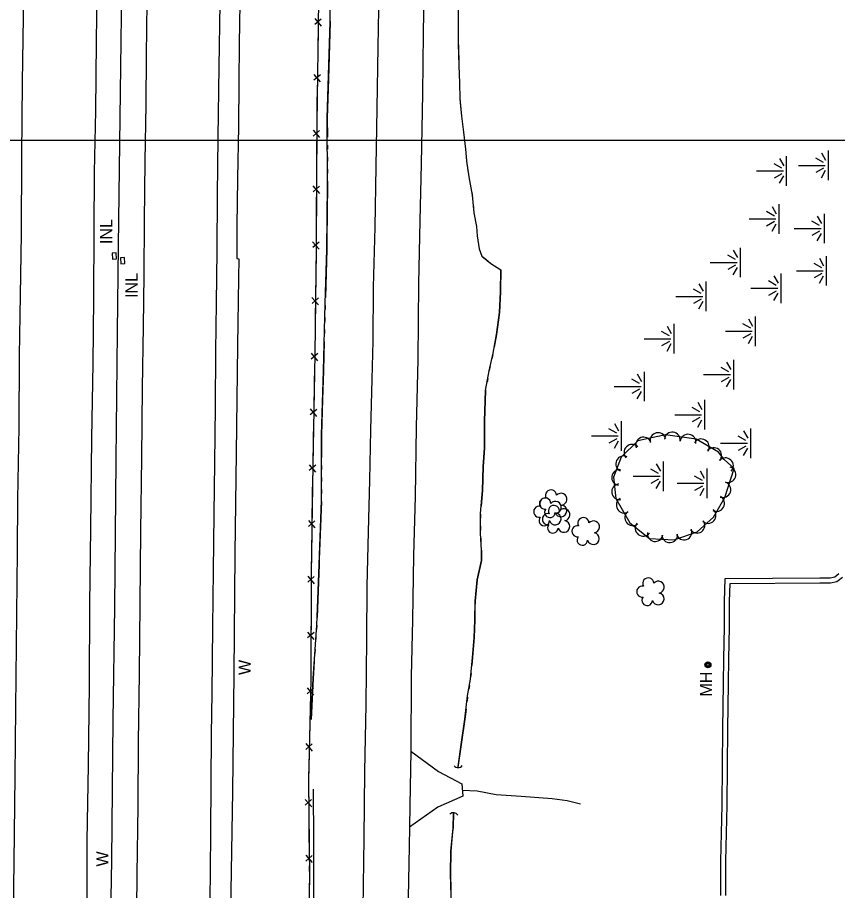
# Model space of a CAD drawing. Extents: x 591954 to 597000, y 198576 to 213500.
# Drawn here: x 594027.3 to 594437.2, y 205125.2 to 205561.3 of the extents above; entities that cross this region are included whole.
import ezdxf

# ---------------------------------------------------------------- set-up
doc = ezdxf.new("R2010")
doc.units = 0
for name, color, linetype in [('Level 10', 7, 'Continuous'), ('Level 11', 7, 'Continuous'), ('Level 15', 7, 'Continuous'), ('Level 16', 7, 'Continuous'), ('Level 17', 7, 'Continuous'), ('Level 18', 7, 'Continuous'), ('Level 19', 7, 'Continuous')]:
    doc.layers.add(name, color=color, linetype=linetype)

msp = doc.modelspace()

# ---------------------------------------------------------------- linework, layer by layer
at = {"layer": 'Level 10'}
for p in [(593000, 205500), (593500, 205500), (593500, 205500), (593500, 205500)]:
    msp.add_line(p, (595500, 205500), dxfattribs=at)
at = {"layer": 'Level 11'}
for points in [[(594071.22, 205860.69), (594070.57, 205829.04), (594069.61, 205790.97), (594069.19, 205758.83), (594068.81, 205723.22), (594068.11, 205685.16), (594067.74, 205656.06), (594067.48, 205622.39), (594067.08, 205588.31), (594066.72, 205549.18), (594066.3, 205514.76), (594065.7, 205484.05), (594065.54, 205454.85), (594065.28, 205421.18), (594064.93, 205388.3), (594064.33, 205351.14), (594063.8, 205305.89), (594063.32, 205268.34), (594063.21, 205228.02), (594062.65, 205187.89), (594061.98, 205150.08), (594061.98, 205112.8)], [(594142.59, 205853.5), (594142.02, 205830.71), (594142.03, 205816.96), (594141.81, 205796.42), (594141.44, 205777.87), (594141.08, 205759.09), (594140.74, 205740.67), (594140.55, 205721.11), (594140.3, 205702.92), (594139.98, 205680.25), (594139.64, 205657.48), (594139.4, 205640.47), (594139.13, 205621.11), (594138.99, 205604.1), (594138.78, 205586.47), (594138.42, 205568.31), (594138.16, 205548.23), (594137.98, 205528.93), (594137.73, 205507.08), (594137.29, 205480.68), (594136.91, 205457.32), (594136.99, 205448.36), (594136.91, 205440.87), (594137.89, 205440.79)], [(594234.88, 205851.37), (594234.34, 205817.6), (594233.58, 205784), (594233.02, 205758.34), (594232.48, 205724.47), (594232.12, 205690.64), (594231.71, 205653.92), (594231.09, 205621.21), (594230.52, 205584.98), (594230.09, 205553.36), (594229.7, 205523.28), (594229.04, 205488.21), (594228.47, 205459.81), (594227.82, 205428.49), (594227.4, 205390.41), (594226.61, 205356.6), (594226.08, 205321.99), (594225.23, 205292.59), (594224.83, 205260.38), (594224.14, 205232.18), (594223.94, 205194.81)], [(594034, 205842.33), (594033.28, 205806.43), (594032.86, 205777.99), (594032.56, 205739.53), (594032.16, 205705.16), (594031.63, 205675.36), (594031.43, 205640.48), (594030.98, 205615.71), (594029.63, 205529.08), (594029.38, 205492.27), (594029.11, 205453.08), (594028.51, 205412.47), (594028.15, 205392.44), (594027.94, 205356.69), (594027.31, 205320.7), (594027.23, 205294.59), (594026.37, 205216.35), (594025.95, 205182.33), (594025.49, 205139.55), (594024.98, 205101.82), (594024.63, 205068.11), (594024.13, 205026.24), (594023.86, 205005.44), (594023.86, 205000.64)], [(594207.85, 205574.81), (594207.35, 205546.75), (594206.97, 205515.96), (594206.43, 205486.93), (594205.91, 205456.66), (594205.15, 205426.55), (594204.86, 205399.68), (594204.51, 205380.71), (594203.77, 205355.17), (594203.27, 205330.17), (594202.64, 205304.42), (594201.94, 205277.28), (594201.74, 205250.76), (594201.35, 205218.08), (594200.74, 205184.71), (594200.49, 205151.22), (594199.99, 205116.25)], [(594092.04, 205568.93), (594091.67, 205542.37), (594091.48, 205517.85), (594090.97, 205489.53), (594090.6, 205459.7), (594090.42, 205432.73), (594090.08, 205406.94), (594089.64, 205376.4), (594089.33, 205341.31), (594088.88, 205304.74), (594088.43, 205268.38), (594088.21, 205233.67), (594087.69, 205199.34), (594087.45, 205167.55), (594087.04, 205133.16), (594086.73, 205098.98)], [(594128.45, 205568.25), (594127.98, 205536.73), (594127.49, 205501.37), (594127.06, 205472.56), (594127, 205444.7), (594126.59, 205418.64), (594126.28, 205394.68), (594126.08, 205366.66), (594125.79, 205338.83), (594125.48, 205313.17), (594125.14, 205284.94), (594124.85, 205256.96), (594124.5, 205223.73), (594124.19, 205203.26), (594123.94, 205178.88), (594123.79, 205154.73), (594123.65, 205134.74), (594123.11, 205093.68)], [(594223.94, 205194.81), (594223.45, 205167.61), (594223.26, 205156.9)], [(594223.26, 205156.9), (594223.08, 205147.23), (594222.65, 205121.75), (594222.54, 205095.52), (594223, 205070.75), (594223.26, 205057.91), (594224.74, 205039.23), (594226.62, 205018.77), (594227.55, 205009.93)]]:
    msp.add_lwpolyline(points, dxfattribs=at)
at = {"layer": 'Level 15'}
for p, q in [((594175.88, 205560.77), (594179.07, 205557.01)), ((594179.12, 205560.56), (594175.91, 205557.81)), ((594175.48, 205532.92), (594178.67, 205529.16)), ((594178.72, 205532.7), (594175.51, 205529.95)), ((594175.11, 205505.04), (594178.33, 205501.31)), ((594178.35, 205504.86), (594175.17, 205502.08)), ((594174.98, 205477.18), (594178.2, 205473.45)), ((594178.21, 205477), (594175.03, 205474.22)), ((594174.85, 205449.33), (594178.06, 205445.59)), ((594178.08, 205449.14), (594174.9, 205446.36)), ((594174.51, 205421.48), (594177.71, 205417.72)), ((594177.75, 205421.27), (594174.55, 205418.52)), ((594174.17, 205393.63), (594177.34, 205389.86)), ((594177.4, 205393.4), (594174.18, 205390.67)), ((594173.65, 205365.78), (594176.83, 205362)), ((594176.89, 205365.55), (594173.67, 205362.81)), ((594173.14, 205337.92), (594176.33, 205334.15)), ((594176.38, 205337.7), (594173.17, 205334.95)), ((594172.77, 205310.06), (594175.96, 205306.3)), ((594176, 205309.84), (594172.8, 205307.09)), ((594172.42, 205282.18), (594175.64, 205278.45)), ((594175.65, 205282), (594172.47, 205279.22)), ((594172.3, 205254.32), (594175.52, 205250.59)), ((594175.54, 205254.14), (594172.36, 205251.36)), ((594172.1, 205226.5), (594175.25, 205222.71)), ((594175.34, 205226.25), (594172.1, 205223.53)), ((594174.67, 205198.4), (594171.43, 205195.68)), ((594171.44, 205198.65), (594174.59, 205194.85)), ((594171.09, 205170.73), (594174.37, 205167.05)), ((594174.33, 205170.6), (594171.19, 205167.77)), ((594171.38, 205142.87), (594174.66, 205139.19)), ((594174.62, 205142.74), (594171.48, 205139.91))]:
    msp.add_line(p, q, dxfattribs=at)
for points in [[(594072.86, 205003.04), (594073.2, 205064.46), (594074.41, 205140.34), (594075.14, 205210.39), (594075.96, 205266.76), (594076.67, 205340.1), (594077.36, 205404.18), (594077.85, 205447.33), (594078.79, 205524.08), (594079.66, 205587.86), (594080.46, 205651.29), (594081.27, 205722.38), (594081.65, 205766.88), (594082.93, 205829.36), (594083.82, 205902.01), (594085.44, 205986.78)], [(594180.58, 205822.59), (594180.49, 205809.11), (594180.05, 205782.42), (594179.35, 205732.43), (594179.35, 205685.27), (594178.29, 205629.9), (594177.75, 205569.68), (594176.87, 205508.31), (594176.57, 205446.62), (594175.9, 205393.15), (594174.88, 205337.75), (594174.16, 205284.32), (594173.94, 205230.52), (594172.73, 205180.21), (594173.23, 205131.76), (594172.34, 205085.95), (594172.03, 205045.74), (594171.66, 205006.71)], [(594177.54, 205555.33), (594177.38, 205544.01)], [(594177.38, 205544.01), (594177.24, 205534.05)], [(594177.14, 205527.47), (594176.98, 205516.15)], [(594176.98, 205516.15), (594176.87, 205508.31), (594176.86, 205506.2)], [(594176.83, 205499.61), (594176.77, 205488.29)], [(594176.77, 205488.29), (594176.72, 205478.34)], [(594176.69, 205471.76), (594176.64, 205460.43)], [(594176.64, 205460.43), (594176.59, 205450.48)], [(594074.88, 205440.64), (594076.87, 205440.79), (594076.66, 205443.78), (594074.66, 205443.63), (594074.88, 205440.64)], [(594176.54, 205443.9), (594176.39, 205432.58)], [(594080.82, 205441.35), (594078.82, 205441.26), (594078.96, 205438.26), (594080.96, 205438.36), (594080.82, 205441.35)], [(594137.89, 205440.79), (594137.83, 205431.06), (594137.26, 205397.4), (594136.67, 205343.71), (594135.92, 205293.58), (594135.39, 205233.5), (594134.77, 205174.65), (594133.8, 205114.83), (594133.29, 205060.13), (594132.74, 205013.26), (594132.71, 205005.43)], [(594176.39, 205432.58), (594176.27, 205422.62)], [(594176.19, 205416.04), (594176.04, 205404.72)], [(594176.04, 205404.72), (594175.92, 205394.76)], [(594175.81, 205388.18), (594175.6, 205376.86)], [(594175.6, 205376.86), (594175.42, 205366.91)], [(594175.29, 205360.33), (594175.08, 205349.01)], [(594175.08, 205349.01), (594174.9, 205339.05)], [(594174.81, 205332.47), (594174.66, 205321.15)], [(594174.66, 205321.15), (594174.52, 205311.19)], [(594174.43, 205304.61), (594174.28, 205293.29)], [(594174.28, 205293.29), (594174.16, 205284.32), (594174.16, 205283.34)], [(594174.13, 205276.75), (594174.08, 205265.43)], [(594174.08, 205265.43), (594174.04, 205255.48)], [(594174.02, 205248.89), (594173.97, 205237.57)], [(594173.97, 205237.57), (594173.94, 205230.52), (594173.87, 205227.62)], [(594173.71, 205221.04), (594173.44, 205209.72)], [(594173.44, 205209.72), (594173.2, 205199.77)], [(594173.05, 205193.18), (594172.78, 205181.87)], [(594172.78, 205181.87), (594172.73, 205180.21), (594172.82, 205171.91)], [(594172.89, 205165.33), (594173, 205154.01)], [(594173, 205154.01), (594173.1, 205144.05)], [(594173.17, 205137.47), (594173.23, 205131.76), (594173.12, 205126.15)], [(594173.12, 205126.15), (594172.93, 205116.2)]]:
    msp.add_lwpolyline(points, dxfattribs=at)
for centre, start, end in [((594247.54, 205189.07), 217.7794, 324.019), ((594245.19, 205161.59), 27.7794, 134.019)]:
    msp.add_arc(centre, 2.5, start, end, dxfattribs=at)
at = {"layer": 'Level 16'}
for centre, radius in [((594372.4, 205237.96), 1.5), ((594372.4, 205237.95), 1.22), ((594372.39, 205237.94), 0.968), ((594372.36, 205237.93), 0.605)]:
    msp.add_circle(centre, radius, dxfattribs=at)
at = {"layer": 'Level 17'}
for points in [[(594378.82, 205122.67), (594378.86, 205139.82), (594379.44, 205167.81), (594379.71, 205187.49), (594379.89, 205205.78), (594380.25, 205228.58), (594380.32, 205241.01), (594380.62, 205256.71), (594380.75, 205269.63), (594380.98, 205281.05), (594428.3, 205281.47), (594433.4, 205281.48), (594435.74, 205281.96), (594437.89, 205283.55)], [(594381.32, 205122.64), (594381.36, 205139.79), (594381.94, 205167.77), (594382.21, 205187.46), (594382.39, 205205.75), (594382.75, 205228.55), (594382.82, 205240.98), (594383.12, 205256.68), (594383.25, 205269.59), (594383.43, 205278.57), (594428.31, 205278.97), (594433.66, 205278.98), (594436.79, 205279.62), (594439.59, 205281.71)], [(594223.94, 205194.81), (594237.71, 205184.65), (594249.38, 205178.43), (594249.86, 205172.25), (594237.4, 205166.86), (594223.26, 205156.9)], [(594249.61, 205175.36), (594257.13, 205175.07), (594266.51, 205173.23), (594279.05, 205172.28), (594294.56, 205171.12), (594301.98, 205170.12), (594308.74, 205168.51)]]:
    msp.add_lwpolyline(points, dxfattribs=at)
at = {"layer": 'Level 18'}
msp.add_lwpolyline([(594385.54, 205336.1), (594380.44, 205340.55), (594377.61, 205344.15), (594366.55, 205350.69), (594351.11, 205352.86), (594337.4, 205349.79), (594329.03, 205341.74), (594325.22, 205331.76), (594326.35, 205320.95), (594333.4, 205308.8), (594343.23, 205301.04), (594355.51, 205300.43), (594366.95, 205304.46), (594375.25, 205311.66), (594380.77, 205321.5), (594385.54, 205336.1)], dxfattribs=at)
for centre, radius, start, end in [((594347.46, 205349.9), 3.99, 12.6408, 192.6255), ((594354.58, 205350.23), 3.99, 352.5313, 172.516), ((594362.44, 205349.13), 3.99, 351.5533, 171.538), ((594334.44, 205344.04), 3.99, 43.8911, 223.8758), ((594340.21, 205347.8), 3.88, 20.8292, 200.8139), ((594369.06, 205346.78), 3.99, 329.4402, 149.4249), ((594375.3, 205342.47), 3.93, 320.7141, 140.6988), ((594330.27, 205338.34), 3.93, 64.4426, 244.4272), ((594381.14, 205337.34), 3.98, 317.1295, 137.1142), ((594328.17, 205331.55), 3.88, 81.8337, 261.8184), ((594382.35, 205332.99), 3.95, 251.9101, 71.8948), ((594328.25, 205324.39), 3.96, 98.6201, 278.6047), ((594379.83, 205325.49), 3.99, 251.191, 71.1757), ((594293.94, 205322.57), 2.78, 1.3946, 209.1675), ((594298.98, 205320.71), 2.97, 278.4237, 139.6575), ((594376.74, 205318.59), 3.99, 240.707, 60.6917), ((594290.94, 205318.49), 2.78, 78.0716, 279.0826), ((594291.11, 205318.52), 2.78, 1.3946, 209.1675), ((594295.42, 205314.79), 2.78, 1.3946, 209.1675), ((594296.16, 205316.66), 2.97, 278.4237, 139.6575), ((594298.87, 205314.86), 2.97, 196.0745, 79.0477), ((594330.61, 205317.77), 3.99, 120.1406, 300.1253), ((594288.11, 205314.44), 2.78, 78.0716, 279.0826), ((594292.42, 205310.71), 2.78, 78.0716, 279.0826), ((594293.4, 205314.09), 2.61, 140.7797, 358.7123), ((594296.04, 205310.81), 2.97, 196.0745, 79.0477), ((594300.47, 205312.93), 2.97, 278.4237, 139.6575), ((594334.83, 205311.42), 3.93, 127.7253, 307.7099), ((594372.44, 205312.55), 3.94, 227.7917, 47.7764), ((594290.58, 205310.04), 2.61, 140.7797, 358.7123), ((594300.35, 205307.08), 2.97, 196.0745, 79.0477), ((594310.17, 205308.75), 2.78, 1.3946, 209.1675), ((594315.21, 205306.89), 2.97, 278.4237, 139.6575), ((594340.04, 205306.22), 3.99, 141.7368, 321.7214), ((594366.91, 205307.68), 3.94, 215.0605, 35.0452), ((594294.89, 205306.32), 2.61, 140.7797, 358.7123), ((594307.17, 205304.67), 2.78, 78.0716, 279.0826), ((594360.42, 205304.37), 3.99, 199.4481, 19.4328), ((594309.63, 205300.27), 2.61, 140.7797, 358.7123), ((594315.1, 205301.04), 2.97, 196.0745, 79.0477), ((594346.04, 205303.41), 3.86, 169.7068, 349.6915), ((594353.32, 205302.96), 3.94, 182.519, 2.5037), ((594342.57, 205278.61), 2.78, 1.3946, 209.1675), ((594347.61, 205276.76), 2.97, 278.4237, 139.6575), ((594339.57, 205274.54), 2.78, 78.0716, 279.0826), ((594347.5, 205270.9), 2.97, 196.0745, 79.0477), ((594342.03, 205270.14), 2.61, 140.7797, 358.7123)]:
    msp.add_arc(centre, radius, start, end, dxfattribs=at)
at = {"layer": 'Level 19'}
for p, q in [((594411.74, 205477.24), (594411.74, 205492.04)), ((594429.08, 205493.68), (594431.17, 205490)), ((594432.65, 205480.04), (594432.65, 205494.84)), ((594409.32, 205486.1), (594405.47, 205488.3)), ((594408.17, 205490.88), (594410.26, 205487.2)), ((594417.58, 205487.47), (594431, 205487.47)), ((594430.23, 205488.9), (594426.38, 205491.1)), ((594396.67, 205484.67), (594410.09, 205484.67)), ((594409.32, 205483.29), (594405.47, 205481.09)), ((594430.23, 205486.09), (594426.38, 205483.89)), ((594429.08, 205481.31), (594431.17, 205484.99)), ((594408.17, 205478.51), (594410.26, 205482.19)), ((594404.44, 205466.93), (594406.53, 205463.25)), ((594408.01, 205453.29), (594408.01, 205468.09)), ((594405.59, 205462.15), (594401.74, 205464.35)), ((594426.99, 205462.16), (594429.08, 205458.48)), ((594430.57, 205448.52), (594430.57, 205463.32)), ((594392.94, 205460.72), (594406.36, 205460.72)), ((594405.59, 205459.34), (594401.74, 205457.14)), ((594404.44, 205454.56), (594406.53, 205458.24)), ((594428.15, 205457.38), (594424.3, 205459.58)), ((594415.49, 205455.95), (594428.92, 205455.95)), ((594428.15, 205454.57), (594424.3, 205452.37)), ((594426.99, 205449.79), (594429.08, 205453.47)), ((594385.04, 205445.17), (594387.13, 205441.48)), ((594388.61, 205431.53), (594388.61, 205446.32)), ((594386.2, 205440.38), (594382.34, 205442.58)), ((594428.11, 205441.02), (594430.2, 205437.33)), ((594431.69, 205427.38), (594431.69, 205442.17)), ((594373.55, 205438.95), (594386.96, 205438.95)), ((594386.2, 205437.58), (594382.34, 205435.38)), ((594385.04, 205432.79), (594387.13, 205436.48)), ((594429.27, 205436.23), (594425.42, 205438.43)), ((594405.4, 205432.28), (594407.49, 205428.59)), ((594408.97, 205418.64), (594408.97, 205433.43)), ((594416.62, 205434.8), (594430.04, 205434.8)), ((594429.27, 205433.43), (594425.42, 205431.23)), ((594428.11, 205428.64), (594430.2, 205432.33)), ((594367.87, 205428.24), (594369.96, 205424.55)), ((594371.45, 205414.6), (594371.45, 205429.39)), ((594406.55, 205427.49), (594402.7, 205429.69)), ((594356.38, 205422.02), (594369.8, 205422.02)), ((594369.03, 205423.45), (594365.18, 205425.65)), ((594393.9, 205426.06), (594407.32, 205426.06)), ((594406.55, 205424.69), (594402.7, 205422.49)), ((594405.4, 205419.9), (594407.49, 205423.59)), ((594369.03, 205420.65), (594365.18, 205418.45)), ((594367.87, 205415.86), (594369.96, 205419.55)), ((594392.61, 205410.84), (594394.7, 205407.15)), ((594396.18, 205397.2), (594396.18, 205411.99)), ((594353.11, 205402.29), (594349.26, 205404.49)), ((594351.96, 205407.08), (594354.05, 205403.39)), ((594355.53, 205393.43), (594355.53, 205408.23)), ((594381.11, 205404.62), (594394.53, 205404.62)), ((594393.76, 205406.05), (594389.91, 205408.25)), ((594340.46, 205400.86), (594353.88, 205400.86)), ((594393.76, 205403.25), (594389.91, 205401.05)), ((594392.61, 205398.46), (594394.7, 205402.15)), ((594353.11, 205399.49), (594349.26, 205397.29)), ((594351.96, 205394.7), (594354.05, 205398.39)), ((594381.68, 205389.12), (594383.77, 205385.44)), ((594385.26, 205375.48), (594385.26, 205390.28)), ((594337.11, 205383.23), (594339.2, 205379.55)), ((594340.68, 205369.59), (594340.68, 205384.39)), ((594370.19, 205382.91), (594383.61, 205382.91)), ((594382.84, 205384.34), (594378.99, 205386.54)), ((594338.26, 205378.45), (594334.41, 205380.65)), ((594382.84, 205381.53), (594378.99, 205379.33)), ((594381.68, 205376.75), (594383.77, 205380.43)), ((594325.61, 205377.02), (594339.03, 205377.02)), ((594338.26, 205375.64), (594334.41, 205373.44)), ((594337.11, 205370.86), (594339.2, 205374.54)), ((594370.85, 205355.46), (594370.85, 205370.26)), ((594368.43, 205364.32), (594364.58, 205366.52)), ((594367.27, 205369.1), (594369.36, 205365.42)), ((594355.78, 205362.89), (594369.2, 205362.89)), ((594368.43, 205361.51), (594364.58, 205359.31)), ((594325.64, 205358.48), (594327.73, 205354.8)), ((594329.22, 205344.84), (594329.22, 205359.64)), ((594367.27, 205356.73), (594369.36, 205360.41)), ((594314.15, 205352.27), (594327.57, 205352.27)), ((594326.8, 205353.7), (594322.95, 205355.9)), ((594391.37, 205350.03), (594387.52, 205352.23)), ((594390.21, 205354.82), (594392.3, 205351.13)), ((594393.79, 205341.18), (594393.79, 205355.97)), ((594326.8, 205350.89), (594322.95, 205348.69)), ((594325.64, 205346.11), (594327.73, 205349.79)), ((594378.72, 205348.6), (594392.14, 205348.6)), ((594391.37, 205347.23), (594387.52, 205345.03)), ((594390.21, 205342.44), (594392.3, 205346.13)), ((594350.16, 205324.69), (594350.16, 205339.49)), ((594347.74, 205333.55), (594343.89, 205335.75)), ((594346.59, 205338.33), (594348.68, 205334.65)), ((594368.44, 205334.82), (594370.53, 205331.14)), ((594372.02, 205321.18), (594372.02, 205335.98)), ((594335.09, 205332.12), (594348.51, 205332.12)), ((594347.74, 205330.74), (594343.89, 205328.54)), ((594369.6, 205330.04), (594365.75, 205332.24)), ((594346.59, 205325.96), (594348.68, 205329.64)), ((594356.95, 205328.61), (594370.37, 205328.61)), ((594369.6, 205327.23), (594365.75, 205325.03)), ((594368.44, 205322.45), (594370.53, 205326.13))]:
    msp.add_line(p, q, dxfattribs=at)
for points in [[(594174.08, 205210.67), (594175.08, 205231.16), (594176.9, 205257.78), (594178.03, 205288), (594179.23, 205319.98), (594179.35, 205352.76), (594180.26, 205384.77), (594181.18, 205418.53), (594181.95, 205445.38), (594182.23, 205477.74), (594182.17, 205511.27), (594183.55, 205559.12), (594183.41, 205611.01), (594184.16, 205650.85), (594183.96, 205696.98), (594182.93, 205738.39), (594181.5, 205781.3), (594180.69, 205795.19), (594179.09, 205799.13), (594177.6, 205800.76), (594176.72, 205802.47), (594174.88, 205813.96), (594173.75, 205828.36), (594173.41, 205833.87)], [(594247.83, 205598.69), (594247.77, 205586.41), (594247.67, 205574.13), (594247.58, 205560.91), (594247.65, 205548.05), (594247.92, 205537.27), (594248.17, 205528.53), (594248.41, 205520.91), (594249.18, 205512.01), (594250.3, 205504.04), (594251.23, 205495.54), (594251.76, 205489.54), (594252.91, 205481.78), (594254.63, 205472.59), (594255.4, 205463.73), (594256.68, 205456.96), (594257.12, 205452.18), (594258.07, 205445.69), (594259.43, 205442.15), (594263.84, 205438.43), (594268.97, 205435.21)], [(594183.55, 205559.48), (594183.55, 205559.12), (594182.73, 205530.49)], [(594247.58, 205559.7), (594247.6, 205557.7)], [(594247.62, 205553.7), (594247.63, 205551.7)], [(594247.66, 205547.7), (594247.92, 205537.27), (594248.17, 205528.53), (594248.41, 205520.91), (594248.6, 205518.71)], [(594182.73, 205530.49), (594182.17, 205511.27), (594182.19, 205501.5)], [(594248.6, 205518.71), (594249.18, 205512.01), (594250.3, 205504.04), (594251.23, 205495.54), (594251.73, 205489.89)], [(594182.2, 205497.5), (594182.2, 205495.5)], [(594182.21, 205491.5), (594182.21, 205489.5)], [(594182.22, 205485.5), (594182.22, 205483.5)], [(594252.29, 205485.93), (594252.58, 205483.95)], [(594182.23, 205479.5), (594182.23, 205477.74), (594181.99, 205450.5)], [(594253.24, 205480.01), (594253.61, 205478.04)], [(594254.35, 205474.11), (594254.63, 205472.59), (594254.67, 205472.14)], [(594255.02, 205468.15), (594255.4, 205463.73), (594256.68, 205456.96), (594257.12, 205452.18), (594258.07, 205445.69), (594259.43, 205442.15), (594261.35, 205440.53)], [(594181.99, 205450.5), (594181.95, 205445.38), (594181.27, 205421.51)], [(594261.35, 205440.53), (594263.84, 205438.43), (594268.97, 205435.21)], [(594247.52, 205187.09), (594249.02, 205198.09), (594250.88, 205210.82), (594252.31, 205222.4), (594253.72, 205230.74), (594254.75, 205241.61), (594255.53, 205251.53), (594255.83, 205260.22), (594256.05, 205269.75), (594256.99, 205280.33), (594259.28, 205290.02), (594259.19, 205295.14), (594258.73, 205303.65), (594258.68, 205313.6), (594259.72, 205325.02), (594260.13, 205336.92), (594260.71, 205346.42), (594260.69, 205359.72), (594261.23, 205375.04), (594263.08, 205384.89), (594265.08, 205393.63), (594266.65, 205402.89), (594268.15, 205413.89), (594268.66, 205424.34), (594268.97, 205435.21)], [(594268.97, 205435.21), (594268.69, 205425.51)], [(594268.69, 205425.51), (594268.66, 205424.34), (594268.15, 205413.89), (594266.65, 205402.89), (594265.6, 205396.71)], [(594181.16, 205417.51), (594181.1, 205415.51)], [(594180.99, 205411.51), (594180.94, 205409.51)], [(594180.83, 205405.51), (594180.77, 205403.52)], [(594180.66, 205399.52), (594180.26, 205384.77), (594179.85, 205370.53)], [(594264.88, 205392.78), (594264.44, 205390.83)], [(594263.54, 205386.93), (594263.1, 205384.98)], [(594262.36, 205381.05), (594261.99, 205379.09)], [(594261.26, 205375.15), (594261.23, 205375.04), (594260.69, 205359.72), (594260.71, 205346.42), (594260.7, 205346.17)], [(594179.85, 205370.53), (594179.35, 205352.76), (594179.31, 205341.54)], [(594260.7, 205346.17), (594260.13, 205336.92), (594259.72, 205325.02), (594259.01, 205317.22)], [(594179.29, 205337.54), (594179.29, 205335.54)], [(594179.27, 205331.54), (594179.26, 205329.54)], [(594179.25, 205325.54), (594179.24, 205323.54)], [(594179.21, 205319.54), (594178.13, 205290.55)], [(594258.68, 205313.24), (594258.69, 205311.24)], [(594258.71, 205307.24), (594258.72, 205305.24)], [(594258.86, 205301.24), (594258.97, 205299.24)], [(594259.18, 205295.25), (594259.19, 205295.14), (594259.28, 205290.02), (594256.99, 205280.33), (594256.05, 205269.75), (594255.98, 205266.56)], [(594178.13, 205290.55), (594178.03, 205288), (594177.04, 205261.58)], [(594255.98, 205266.56), (594255.83, 205260.22), (594255.53, 205251.53), (594254.75, 205241.61), (594254.37, 205237.62)], [(594176.89, 205257.58), (594176.75, 205255.58)], [(594176.48, 205251.59), (594176.34, 205249.6)], [(594176.07, 205245.61), (594175.93, 205243.61)], [(594175.66, 205239.62), (594175.08, 205231.16), (594174.08, 205210.67)], [(594253.99, 205233.63), (594253.8, 205231.64)], [(594253.2, 205227.69), (594252.87, 205225.72)], [(594252.24, 205221.77), (594251.99, 205219.78)], [(594251.5, 205215.81), (594250.88, 205210.82), (594249.02, 205198.09), (594247.45, 205186.57)], [(594175.14, 205175.78), (594175.23, 205149.67), (594175.32, 205121.38), (594175.39, 205093.48), (594175.62, 205072.04), (594175.49, 205055.26), (594175.34, 205030.13), (594175.23, 205016.08), (594175.53, 205007.16)], [(594175.14, 205175.78), (594175.23, 205149.67), (594175.24, 205146.78)], [(594245.36, 205074.58), (594244.56, 205088.38), (594243.64, 205106.23), (594244, 205122.55), (594243.73, 205133.61), (594243.87, 205144.87), (594245, 205156.55), (594245.29, 205163.65)], [(594245.31, 205164.09), (594245, 205156.55), (594244.8, 205154.48)], [(594244.8, 205154.48), (594243.87, 205144.87), (594243.73, 205133.61), (594243.93, 205125.53)], [(594175.25, 205142.78), (594175.26, 205140.78)], [(594175.27, 205136.78), (594175.28, 205134.78)], [(594175.29, 205130.78), (594175.3, 205128.78)]]:
    msp.add_lwpolyline(points, dxfattribs=at)

# ---------------------------------------------------------------- texts
at = {"layer": 'Level 15'}
for s, p in [('INL', (594074.66, 205448.18)), ('INL', (594087.32, 205421.22)), ('W', (594143.85, 205232.85)), ('W', (594072.75, 205137.17))]:
    msp.add_text(s, height=6, rotation=90, dxfattribs=at).set_placement(p)
at = {"layer": 'Level 16'}
msp.add_text('MH', height=6, rotation=90, dxfattribs=at).set_placement((594374.48, 205222.1))

doc.saveas('drawing.dxf')
